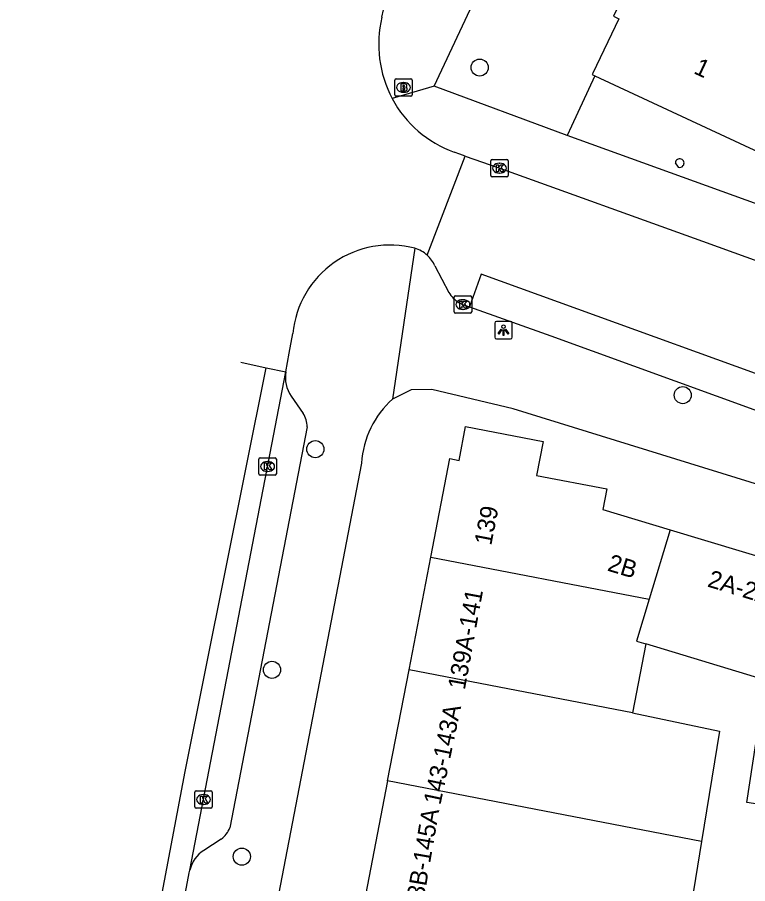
# Model space of a CAD drawing. Extents: x 159822 to 160765, y 380693 to 381634.
# Drawn here: x 159998.99 to 160040.82, y 381068.56 to 381118.18 of the extents above; entities that cross this region are included whole.
import ezdxf

# ---------------------------------------------------------------- set-up
doc = ezdxf.new("R2010")
doc.units = 0
for name, color, linetype in [('IMGEO_Boom', 7, 'Continuous'), ('IMGEO_Brandkraan', 7, 'Continuous'), ('IMGEO_Hek', 7, 'Continuous'), ('IMGEO_Kolk', 7, 'Continuous'), ('IMGEO_Lichtpunt', 7, 'Continuous'), ('IMGEO_Pand', 7, 'Continuous'), ('IMGEO_Pand_nummerreeks', 7, 'Continuous'), ('IMGEO_Rijbaan_lokaal_gesloten', 7, 'Continuous'), ('IMGEO_Rijbaan_lokaal_open', 7, 'Continuous'), ('IMGEO_Voetpad_open', 7, 'Continuous')]:
    doc.layers.add(name, color=color, linetype=linetype)

msp = doc.modelspace()

# ---------------------------------------------------------------- linework, layer by layer
at = {"layer": 'IMGEO_Boom'}
for centre in [(160025.471, 381115.305), (160037.101, 381096.542), (160016.059, 381093.448), (160013.577, 381080.809), (160011.851, 381070.108)]:
    msp.add_circle(centre, 0.489, dxfattribs=at)
at = {"layer": 'IMGEO_Brandkraan'}
for p, q in [((160020.605, 381113.74), (160020.605, 381114.592)), ((160020.68, 381114.666), (160021.532, 381114.666)), ((160021.606, 381114.592), (160021.606, 381113.74)), ((160021.093, 381114.446), (160021.118, 381114.446)), ((160021.532, 381113.666), (160020.68, 381113.666)), ((160021.116, 381113.886), (160021.091, 381113.886))]:
    msp.add_line(p, q, dxfattribs=at)
for points in [[(160020.605, 381113.74), (160020.605, 381114.592)], [(160020.68, 381114.666), (160021.532, 381114.666)], [(160021.606, 381114.592), (160021.606, 381113.74)], [(160020.953, 381114.366), (160020.953, 381113.966), (160021.166, 381113.966)], [(160021.184, 381114.366), (160020.953, 381114.366)], [(160021.132, 381114.285), (160021.078, 381114.285), (160021.078, 381114.209)], [(160021.078, 381114.209), (160021.131, 381114.209)], [(160021.14, 381114.133), (160021.078, 381114.133), (160021.078, 381114.052)], [(160021.532, 381113.666), (160020.68, 381113.666)], [(160021.078, 381114.052), (160021.14, 381114.052)]]:
    msp.add_lwpolyline(points, dxfattribs=at)
for centre, radius, start, end in [((160020.682, 381114.59), 0.0765, 91.552, 178.448), ((160020.682, 381114.59), 0.0765, 91.552, 178.448), ((160021.53, 381114.59), 0.0765, 1.552, 88.448), ((160021.53, 381114.59), 0.0765, 1.552, 88.448), ((160021.133, 381114.247), 0.0379, 267.8285, 90.9355), ((160021.141, 381114.092), 0.0404, 269.8759, 90.5077), ((160021.188, 381114.221), 0.145, 59.4692, 91.5367), ((160021.213, 381114.268), 0.0922, 285.5137, 58.1501), ((160021.218, 381114.076), 0.105, 301.3115, 78.989), ((160020.682, 381113.742), 0.0765, 181.552, 268.448), ((160020.682, 381113.742), 0.0765, 181.552, 268.448), ((160021.172, 381114.217), 0.251, 268.6676, 293.5347), ((160021.53, 381113.742), 0.0765, 271.552, 358.448), ((160021.53, 381113.742), 0.0765, 271.552, 358.448)]:
    msp.add_arc(centre, radius, start, end, dxfattribs=at)
for centre, major_axis, ratio, start_param, end_param in [((160021.092, 381114.166), (-0.387, 0.002), 0.722429, 4.712389, 7.853982), ((160021.117, 381114.166), (-0.39, 0.002), 0.717154, 1.570796, 4.712389)]:
    msp.add_ellipse(centre, major_axis=major_axis, ratio=ratio, start_param=start_param, end_param=end_param, dxfattribs=at)
at = {"layer": 'IMGEO_Hek'}
for points in [[(160032.059, 381114.838), (160030.727, 381111.952)], [(160030.727, 381111.952), (160030.475, 381111.405)]]:
    msp.add_lwpolyline(points, dxfattribs=at)
at = {"layer": 'IMGEO_Kolk'}
for p, q in [((160026.105, 381109.115), (160026.105, 381109.967)), ((160026.18, 381110.041), (160027.032, 381110.041)), ((160026.593, 381109.821), (160026.618, 381109.821)), ((160027.106, 381109.967), (160027.106, 381109.115)), ((160026.616, 381109.261), (160026.591, 381109.261)), ((160027.032, 381109.041), (160026.18, 381109.041)), ((160024.088, 381102.23), (160024.94, 381102.23)), ((160024.013, 381101.304), (160024.013, 381102.156)), ((160024.501, 381102.01), (160024.526, 381102.01)), ((160025.014, 381102.156), (160025.014, 381101.304)), ((160024.94, 381101.23), (160024.088, 381101.23)), ((160024.524, 381101.45), (160024.499, 381101.45)), ((160012.826, 381092.029), (160012.826, 381092.881)), ((160012.901, 381092.955), (160013.753, 381092.955)), ((160013.827, 381092.881), (160013.827, 381092.029)), ((160013.314, 381092.735), (160013.339, 381092.735)), ((160013.753, 381091.955), (160012.901, 381091.955)), ((160013.337, 381092.175), (160013.312, 381092.175)), ((160009.152, 381072.954), (160009.152, 381073.806)), ((160009.227, 381073.88), (160010.079, 381073.88)), ((160009.64, 381073.66), (160009.665, 381073.66)), ((160010.153, 381073.806), (160010.153, 381072.954)), ((160009.663, 381073.1), (160009.638, 381073.1)), ((160010.079, 381072.88), (160009.227, 381072.88))]:
    msp.add_line(p, q, dxfattribs=at)
for points in [[(160026.105, 381109.115), (160026.105, 381109.967)], [(160026.18, 381110.041), (160027.032, 381110.041)], [(160026.426, 381109.741), (160026.549, 381109.741), (160026.549, 381109.59), (160026.679, 381109.741), (160026.843, 381109.741), (160026.697, 381109.59), (160026.85, 381109.341), (160026.698, 381109.341), (160026.613, 381109.505), (160026.549, 381109.438), (160026.549, 381109.341), (160026.426, 381109.341), (160026.426, 381109.741)], [(160027.106, 381109.967), (160027.106, 381109.115)], [(160027.032, 381109.041), (160026.18, 381109.041)], [(160024.088, 381102.23), (160024.94, 381102.23)], [(160024.013, 381101.304), (160024.013, 381102.156)], [(160024.334, 381101.93), (160024.457, 381101.93), (160024.457, 381101.779), (160024.587, 381101.93), (160024.751, 381101.93), (160024.605, 381101.779), (160024.758, 381101.53), (160024.606, 381101.53), (160024.521, 381101.694), (160024.457, 381101.627), (160024.457, 381101.53), (160024.334, 381101.53), (160024.334, 381101.93)], [(160025.014, 381102.156), (160025.014, 381101.304)], [(160024.94, 381101.23), (160024.088, 381101.23)], [(160012.826, 381092.029), (160012.826, 381092.881)], [(160012.901, 381092.955), (160013.753, 381092.955)], [(160013.827, 381092.881), (160013.827, 381092.029)], [(160013.147, 381092.655), (160013.27, 381092.655), (160013.27, 381092.504), (160013.4, 381092.655), (160013.564, 381092.655), (160013.418, 381092.504), (160013.571, 381092.255), (160013.419, 381092.255), (160013.334, 381092.419), (160013.27, 381092.352), (160013.27, 381092.255), (160013.147, 381092.255), (160013.147, 381092.655)], [(160013.753, 381091.955), (160012.901, 381091.955)], [(160009.152, 381072.954), (160009.152, 381073.806)], [(160009.227, 381073.88), (160010.079, 381073.88)], [(160009.473, 381073.58), (160009.596, 381073.58), (160009.596, 381073.429), (160009.726, 381073.58), (160009.89, 381073.58), (160009.744, 381073.429), (160009.897, 381073.18), (160009.745, 381073.18), (160009.66, 381073.344), (160009.596, 381073.277), (160009.596, 381073.18), (160009.473, 381073.18), (160009.473, 381073.58)], [(160010.153, 381073.806), (160010.153, 381072.954)], [(160010.079, 381072.88), (160009.227, 381072.88)]]:
    msp.add_lwpolyline(points, dxfattribs=at)
for centre, start, end in [((160026.182, 381109.965), 91.552, 178.448), ((160026.182, 381109.965), 91.552, 178.448), ((160027.03, 381109.965), 1.552, 88.448), ((160027.03, 381109.965), 1.552, 88.448), ((160026.182, 381109.117), 181.552, 268.448), ((160026.182, 381109.117), 181.552, 268.448), ((160027.03, 381109.117), 271.552, 358.448), ((160027.03, 381109.117), 271.552, 358.448), ((160024.09, 381102.154), 91.552, 178.448), ((160024.09, 381102.154), 91.552, 178.448), ((160024.938, 381102.154), 1.552, 88.448), ((160024.938, 381102.154), 1.552, 88.448), ((160024.09, 381101.306), 181.552, 268.448), ((160024.09, 381101.306), 181.552, 268.448), ((160024.938, 381101.306), 271.552, 358.448), ((160024.938, 381101.306), 271.552, 358.448), ((160012.903, 381092.879), 91.552, 178.448), ((160012.903, 381092.879), 91.552, 178.448), ((160013.751, 381092.879), 1.552, 88.448), ((160013.751, 381092.879), 1.552, 88.448), ((160012.903, 381092.031), 181.552, 268.448), ((160012.903, 381092.031), 181.552, 268.448), ((160013.751, 381092.031), 271.552, 358.448), ((160013.751, 381092.031), 271.552, 358.448), ((160009.229, 381073.804), 91.552, 178.448), ((160009.229, 381073.804), 91.552, 178.448), ((160010.077, 381073.804), 1.552, 88.448), ((160010.077, 381073.804), 1.552, 88.448), ((160009.229, 381072.956), 181.552, 268.448), ((160009.229, 381072.956), 181.552, 268.448), ((160010.077, 381072.956), 271.552, 358.448), ((160010.077, 381072.956), 271.552, 358.448)]:
    msp.add_arc(centre, 0.0765, start, end, dxfattribs=at)
for centre, major_axis, ratio, start_param, end_param in [((160026.592, 381109.541), (-0.387, 0.002), 0.722429, 4.712389, 7.853982), ((160026.617, 381109.541), (-0.39, 0.002), 0.717154, 1.570796, 4.712389), ((160024.5, 381101.73), (-0.387, 0.002), 0.722429, 4.712389, 7.853982), ((160024.525, 381101.73), (-0.39, 0.002), 0.717154, 1.570796, 4.712389), ((160013.313, 381092.455), (-0.387, 0.002), 0.722429, 4.712389, 7.853982), ((160013.338, 381092.455), (-0.39, 0.002), 0.717154, 1.570796, 4.712389), ((160009.639, 381073.38), (-0.387, 0.002), 0.722429, 4.712389, 7.853982), ((160009.664, 381073.38), (-0.39, 0.002), 0.717154, 1.570796, 4.712389)]:
    msp.add_ellipse(centre, major_axis=major_axis, ratio=ratio, start_param=start_param, end_param=end_param, dxfattribs=at)
at = {"layer": 'IMGEO_Lichtpunt'}
for p, q in [((160027.237, 381100.76), (160026.429, 381100.76)), ((160027.237, 381100.76), (160026.429, 381100.76)), ((160026.335, 381100.665), (160026.335, 381099.858)), ((160026.335, 381100.665), (160026.335, 381099.858)), ((160027.331, 381099.858), (160027.331, 381100.665)), ((160027.331, 381099.858), (160027.331, 381100.665)), ((160026.429, 381099.764), (160027.237, 381099.764)), ((160026.429, 381099.764), (160027.237, 381099.764))]:
    msp.add_line(p, q, dxfattribs=at)
for points in [[(160026.709, 381100.329), (160026.748, 381100.301), (160026.56, 381100.039), (160026.522, 381100.066), (160026.709, 381100.329)], [(160026.811, 381100.281), (160026.858, 381100.281), (160026.858, 381099.959), (160026.811, 381099.959), (160026.811, 381100.281)], [(160026.921, 381100.301), (160026.959, 381100.328), (160027.146, 381100.066), (160027.107, 381100.038), (160026.921, 381100.301)]]:
    msp.add_lwpolyline(points, dxfattribs=at)
msp.add_circle((160026.834, 381100.463), 0.0994, dxfattribs=at)
for centre, start, end in [((160026.429, 381100.665), 90, 180), ((160026.429, 381100.665), 90, 180), ((160027.237, 381100.665), 0, 90), ((160027.237, 381100.665), 0, 90), ((160026.429, 381099.858), 180, 270), ((160026.429, 381099.858), 180, 270), ((160027.237, 381099.858), 270, 0), ((160027.237, 381099.858), 270, 360)]:
    msp.add_arc(centre, 0.0946, start, end, dxfattribs=at)
at = {"layer": 'IMGEO_Pand'}
for points in [[(160046.375, 381148.216), (160041.821, 381138.502), (160040.318, 381135.294), (160041.267, 381134.849), (160033.914, 381119.16), (160033.623, 381119.296), (160033.128, 381118.239), (160033.44, 381118.093), (160031.946, 381114.977), (160031.912, 381114.906), (160032.059, 381114.838)], [(160032.059, 381114.838), (160041.452, 381110.452)], [(160036.677, 381109.851), (160036.835, 381109.597)], [(160022.671, 381087.27), (160023.759, 381092.908), (160024.29, 381092.806), (160024.664, 381094.748), (160029.108, 381093.89), (160028.732, 381091.944), (160032.76, 381091.167), (160032.532, 381089.988), (160036.377, 381088.829)], [(160036.377, 381088.829), (160035.179, 381084.856)], [(160036.377, 381088.829), (160049.13, 381084.986)], [(160021.425, 381080.816), (160022.671, 381087.27)], [(160022.671, 381087.27), (160035.179, 381084.856)], [(160035.179, 381084.856), (160034.453, 381082.449), (160034.983, 381082.289)], [(160034.983, 381082.289), (160034.222, 381078.346)], [(160046.019, 381072.411), (160040.769, 381073.201), (160041.835, 381080.224), (160034.983, 381082.289)], [(160020.197, 381074.451), (160021.425, 381080.816)], [(160034.222, 381078.346), (160021.425, 381080.816)], [(160034.222, 381078.346), (160039.211, 381077.288), (160038.181, 381070.98)], [(160020.197, 381074.451), (160018.934, 381067.908), (160021.389, 381067.434), (160020.449, 381062.565)], [(160038.181, 381070.98), (160020.197, 381074.451)], [(160038.181, 381070.98), (160037.162, 381064.74), (160038.637, 381064.454), (160038.584, 381064.177)]]:
    msp.add_lwpolyline(points, dxfattribs=at)
for centre, radius, start, end in [((160036.927, 381109.829), 0.25, 68.8147, 175.0749), ((160036.926, 381109.827), 0.248, 248.4345, 326.3394), ((160036.925, 381109.83), 0.25, 325.8763, 68.3939)]:
    msp.add_arc(centre, radius, start, end, dxfattribs=at)
at = {"layer": 'IMGEO_Rijbaan_lokaal_gesloten'}
for points in [[(159998.992, 381024.304), (160001.883, 381039.437), (160008.595, 381074.982), (160013.251, 381098.111)], [(160008.872, 381069.326), (160014.37, 381097.873)], [(160007.891, 381064.168), (160008.842, 381069.172), (160008.872, 381069.326)]]:
    msp.add_lwpolyline(points, dxfattribs=at)
at = {"layer": 'IMGEO_Rijbaan_lokaal_open'}
for points in [[(160019.877, 381118.182), (160020.066, 381119.039)], [(160022.465, 381104.557), (160024.642, 381110.234)], [(160024.642, 381110.234), (160024.343, 381110.34), (160024.015, 381110.456)], [(160024.642, 381110.234), (160026.573, 381109.552), (160038.233, 381105.355), (160046.79, 381102.26), (160049.988, 381101.106)], [(160022.905, 381103.939), (160023.713, 381102.422)], [(160047.916, 381095.371), (160025.551, 381103.473), (160024.886, 381101.599)], [(160024.277, 381101.844), (160024.486, 381101.741), (160024.886, 381101.599)], [(160014.37, 381097.873), (160014.565, 381098.948), (160014.775, 381100.079)], [(160011.786, 381098.422), (160013.251, 381098.111)], [(160013.251, 381098.111), (160014.37, 381097.873)]]:
    msp.add_lwpolyline(points, dxfattribs=at)
for centre, radius, start, end in [((160026.237, 381116.618), 6.55, 166.1864, 208.1818), ((160026.241, 381116.62), 6.554, 208.1817, 250.147), ((160020.333, 381099.555), 5.583, 75.1582, 174.6099), ((160021.24, 381103.197), 1.83, 47.9894, 73.4036), ((160021.265, 381103.237), 1.784, 23.1707, 47.7291), ((160025.264, 381103.371), 1.819, 211.47, 237.1252)]:
    msp.add_arc(centre, radius, start, end, dxfattribs=at)
at = {"layer": 'IMGEO_Voetpad_open'}
for points in [[(160022.859, 381114.24), (160035.669, 381141.537), (160040.188, 381151.167)], [(160032.059, 381114.838), (160030.727, 381111.952), (160030.475, 381111.405)], [(160022.859, 381114.24), (160020.464, 381113.525)], [(160030.475, 381111.405), (160022.859, 381114.24)], [(160089.904, 381091.107), (160075.881, 381095.343), (160066.472, 381098.413), (160030.475, 381111.405)], [(160021.763, 381104.951), (160020.487, 381096.319)], [(160024.886, 381101.599), (160029.549, 381099.944), (160043.748, 381094.789), (160047.251, 381093.529)], [(160050.272, 381088.672), (160027.383, 381095.765), (160022.739, 381096.87), (160021.552, 381096.842), (160020.487, 381096.319)], [(160014.672, 381096.487), (160015.36, 381095.497)], [(160015.595, 381094.725), (160011.162, 381071.761)], [(160018.697, 381092.654), (160013.182, 381063.968)], [(160010.674, 381071.111), (160009.67, 381070.467)]]:
    msp.add_lwpolyline(points, dxfattribs=at)
for centre, radius, start, end in [((160016.26, 381097.559), 1.916, 170.5634, 214.021), ((160024.132, 381092.269), 5.449, 131.9899, 175.9479), ((160014.141, 381094.704), 1.454, 0.8241, 33.0369), ((160009.739, 381072.321), 1.529, 307.6874, 338.5165), ((160010.708, 381068.892), 1.886, 123.3741, 166.6891)]:
    msp.add_arc(centre, radius, start, end, dxfattribs=at)

# ---------------------------------------------------------------- texts
at = {"layer": 'IMGEO_Pand_nummerreeks'}
for s, rotation, p in [('1', 334.9709, (160037.676, 381114.996)), ('139', 79.0762, (160026.133, 381087.896)), ('2B', 343.2256, (160032.737, 381086.5)), ('2A-2A/01', 343.2295, (160038.467, 381085.588)), ('139A-141', 79.5767, (160024.619, 381079.625)), ('143-143A', 78.0814, (160023.221, 381073.031)), ('143B-145A', 80.2599, (160022.027, 381066.181))]:
    msp.add_text(s, height=1, rotation=rotation, dxfattribs=at).set_placement(p)

doc.saveas('drawing.dxf')
